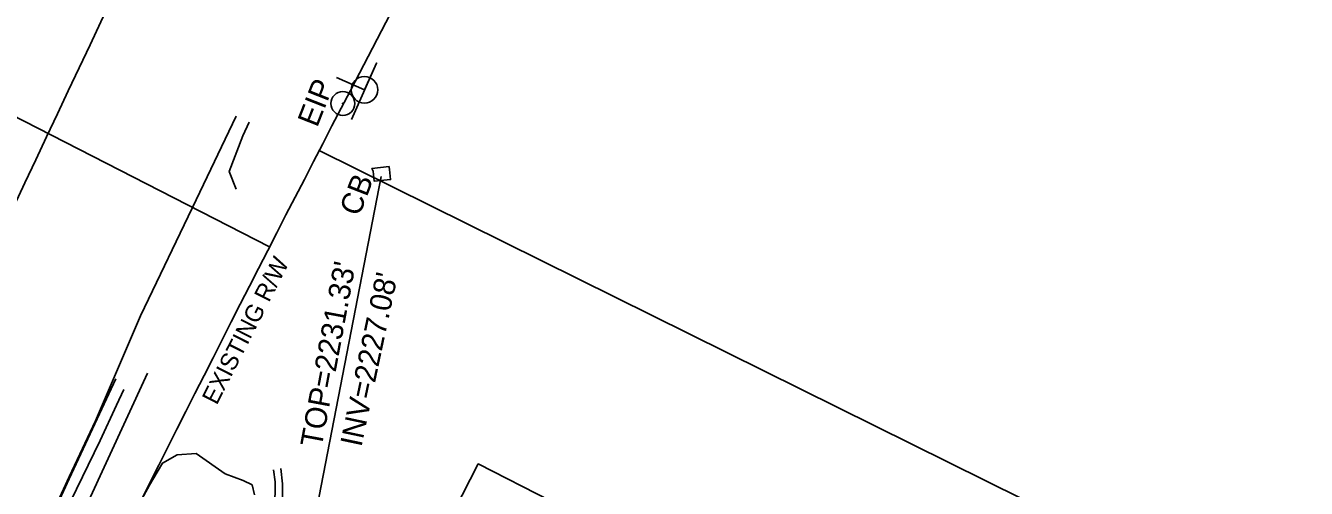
# Model space of a CAD drawing. Extents: x 945964 to 948456, y 631061 to 636061.
# Drawn here: x 947624.3 to 947859.6, y 635226.8 to 635311.9 of the extents above; entities that cross this region are included whole.
import ezdxf

# ---------------------------------------------------------------- set-up
doc = ezdxf.new("R2010")
doc.units = 0
for name, color, linetype in [('Exist Building', 7, 'Continuous'), ('Exist Horizontal Alignment', 7, 'Continuous'), ('Exist Property Iron Pin CELL', 7, 'Continuous'), ('Exist Property Iron Pin Text', 7, 'Continuous'), ('Exist Property Line', 7, 'Continuous'), ('Exist Right of Way Line', 7, 'Continuous'), ('Exist Right of Way Line Text', 7, 'Continuous'), ('Exist Right of Way Width CELL', 7, 'Continuous'), ('Exist Roads Curbs', 7, 'Continuous'), ('Exist Roads EOP', 7, 'Continuous'), ('Exist Roads EOP Other', 7, 'Continuous'), ('Exist Structure Minor Catch Basin', 7, 'Continuous'), ('Exist Structure Minor Catch Basin Text', 7, 'Continuous'), ('Exist Structure Minor Catch Basin Top Elevation', 7, 'Continuous'), ('Exist Structure Minor Pipes RCP 15 Inch', 7, 'Continuous'), ('Exist Structure Minor Pipes RCP 18 Inch Invert', 7, 'Continuous'), ('Exist Utilities Power Joint Use Telephone CELL', 7, 'Continuous'), ('Exist Utilities Telephone UG FO SUE', 7, 'Continuous'), ('Exist Vegetation Hedge Row', 7, 'Continuous')]:
    doc.layers.add(name, color=color, linetype=linetype)

# ---------------------------------------------------------------- blocks, each defined once
blk = doc.blocks.new('EXIST UTILITIES POWER JOINT USE TELEPHONE')
at = {"layer": 'Exist Utilities Power Joint Use Telephone CELL'}
blk.add_line((0, 0), (0, 0), dxfattribs=at)
blk.add_lwpolyline([(-0.1188, 0), (0.108, -0.0008), (0, -0.0004), (0, 0.1125)], dxfattribs=at)
blk.add_circle((0, 0.0001), 0.049, dxfattribs=at)

msp = doc.modelspace()

# ---------------------------------------------------------------- linework, layer by layer
at = {"layer": 'Exist Building'}
msp.add_lwpolyline([(947688.12, 635193.47), (947748.01, 635162.86), (947750.37, 635167.47), (947773.9, 635155.45), (947773.13, 635153.93), (947785.44, 635147.63), (947795.51, 635167.33), (947797.81, 635166.16), (947803.37, 635177.04), (947745.54, 635206.6), (947747.64, 635210.72), (947707.44, 635231.27)], close=True, dxfattribs=at)
at = {"layer": 'Exist Horizontal Alignment'}
msp.add_arc((952812.05, 632851.14), 5729.58, 152.54704, 158.53343, dxfattribs=at)
at = {"layer": 'Exist Property Iron Pin CELL'}
for radius in [2.2, 0.0707]:
    msp.add_circle((947682.56, 635297.53), radius, dxfattribs=at)
at = {"layer": 'Exist Property Line'}
msp.add_line((947678.21, 635288.89), (947859.56, 635199), dxfattribs=at)
at = {"layer": 'Exist Right of Way Line'}
msp.add_line((947683.94, 635299.94), (947772.05, 635469.54), dxfattribs=at)
msp.add_arc((952723.94, 632681.54), 5679.58, 152.54704, 153.73598, dxfattribs=at)
at = {"layer": 'Exist Right of Way Width CELL'}
msp.add_line((947669.09, 635271.16), (947611.87, 635300.47), dxfattribs=at)
at = {"layer": 'Exist Roads Curbs'}
for points in [[(947665.36, 635294.08), (947664.17, 635291.6), (947661.66, 635285.02), (947662.96, 635281.77)], [(947642.34, 635244.98), (947640.96, 635242.1), (947637.96, 635235.56), (947632.51, 635224.34), (947631.43, 635221.56), (947628.55, 635215.15), (947625.37, 635207.72), (947622.57, 635201.97), (947620.31, 635197.04), (947615.97, 635186.92), (947613.69, 635182.05), (947606.08, 635164.6), (947603.93, 635160.12), (947602.55, 635155.36), (947602.55, 635155.36), (947601.95, 635149.33), (947601.95, 635149.33), (947603.69, 635139.37), (947607.64, 635130.07), (947613.6, 635121.9), (947621.25, 635115.29), (947621.25, 635115.29)], [(947669.79, 635230.16), (947670.09, 635227.98), (947670.09, 635225.63), (947669.6, 635222.95), (947668.77, 635220.79), (947667.67, 635218.91), (947666.11, 635217.28), (947665.01, 635216.65), (947663.57, 635216.32), (947659.23, 635216.17), (947645.98, 635215.8), (947640.7, 635205.51), (947635.53, 635195.18), (947636.04, 635186.71), (947637.75, 635168.55), (947639.33, 635151.08), (947641.44, 635129.24), (947643.46, 635106.57), (947644.59, 635093.01), (947652.31, 635083.45), (947660.77, 635072.43), (947668.75, 635062.36), (947675.27, 635053.61)]]:
    msp.add_lwpolyline(points, dxfattribs=at)
at = {"layer": 'Exist Roads EOP'}
for points in [[(947662.93, 635295.23), (947655.61, 635279.81), (947645.36, 635258.49), (947637.12, 635239.16), (947632.25, 635228.87), (947627.74, 635219.03), (947621.74, 635206.24), (947616.68, 635194.82), (947609.91, 635179.28), (947604.18, 635166.41), (947601.08, 635160.19), (947600.04, 635156.27), (947599.63, 635150.01), (947599.55, 635146.97), (947600.7, 635140.8), (947602.25, 635135.91), (947605.13, 635129.72), (947610.62, 635121.43), (947613.57, 635117.77)], [(947640.86, 635246.94), (947632.29, 635228.51), (947624.17, 635210.94)]]:
    msp.add_lwpolyline(points, dxfattribs=at)
at = {"layer": 'Exist Roads EOP Other'}
msp.add_lwpolyline([(947671.13, 635230.4), (947671.44, 635227.59), (947671.44, 635225.17)], dxfattribs=at)
at = {"layer": 'Exist Structure Minor Catch Basin'}
for points in [[(947691.13, 635285.3), (947691.05, 635285.93), (947687.88, 635285.6), (947688.12, 635285.08), (947688.31, 635283.23)], [(947691.12, 635285.39), (947691.31, 635283.53), (947688.31, 635283.23), (947688.12, 635285.08)]]:
    msp.add_lwpolyline(points, dxfattribs=at)
at = {"layer": 'Exist Structure Minor Pipes RCP 15 Inch'}
msp.add_lwpolyline([(947689.57, 635284.09), (947651.39, 635086.97)], dxfattribs=at)
at = {"layer": 'Exist Utilities Telephone UG FO SUE'}
msp.add_lwpolyline([(947308.67, 634385.7), (947324.73, 634436.61), (947349.98, 634503.81), (947399.79, 634636.69), (947424.5, 634699.87), (947441.41, 634747.2), (947458.37, 634791.14), (947474.8, 634833.81), (947506.49, 634914.69), (947536.7, 634997.68), (947556.25, 635036.97), (947600.82, 635144.03), (947621.01, 635192.27), (947646.68, 635247.96)], dxfattribs=at)
at = {"layer": 'Exist Vegetation Hedge Row'}
msp.add_lwpolyline([(947642.27, 635218.69), (947647.03, 635227.39), (947649.44, 635231.41), (947652.14, 635232.93), (947655.59, 635233.16), (947660.95, 635229.46), (947664.23, 635228.22), (947665.88, 635227.42), (947666.35, 635225.6)], dxfattribs=at)

# ---------------------------------------------------------------- block references
at = {"layer": 'Exist Utilities Power Joint Use Telephone CELL', "xscale": 49.99999999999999, "yscale": 50, "rotation": 66.1477008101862}
msp.add_blockref('EXIST UTILITIES POWER JOINT USE TELEPHONE', (947686.52, 635300.05), dxfattribs=at)

# ---------------------------------------------------------------- texts
at = {"layer": 'Exist Property Iron Pin Text'}
msp.add_text('EIP', height=4, rotation=68.5334, dxfattribs=at).set_placement((947677.83, 635292.99))
at = {"layer": 'Exist Right of Way Line Text'}
msp.add_text('EXISTING R/W', height=3.2, rotation=63.0559, dxfattribs=at).set_placement((947659.38, 635241.96))
at = {"layer": 'Exist Structure Minor Catch Basin Text'}
msp.add_text('CB', height=4, rotation=68.7868, dxfattribs=at).set_placement((947685.54, 635276.62))
at = {"layer": 'Exist Structure Minor Catch Basin Top Elevation'}
msp.add_text("TOP=2231.33'", height=4, rotation=79.4778, dxfattribs=at).set_placement((947678.64, 635234.13))
at = {"layer": 'Exist Structure Minor Pipes RCP 18 Inch Invert'}
msp.add_text("INV=2227.08'", height=4, rotation=78.0358, dxfattribs=at).set_placement((947685.95, 635234.25))

doc.saveas('drawing.dxf')
